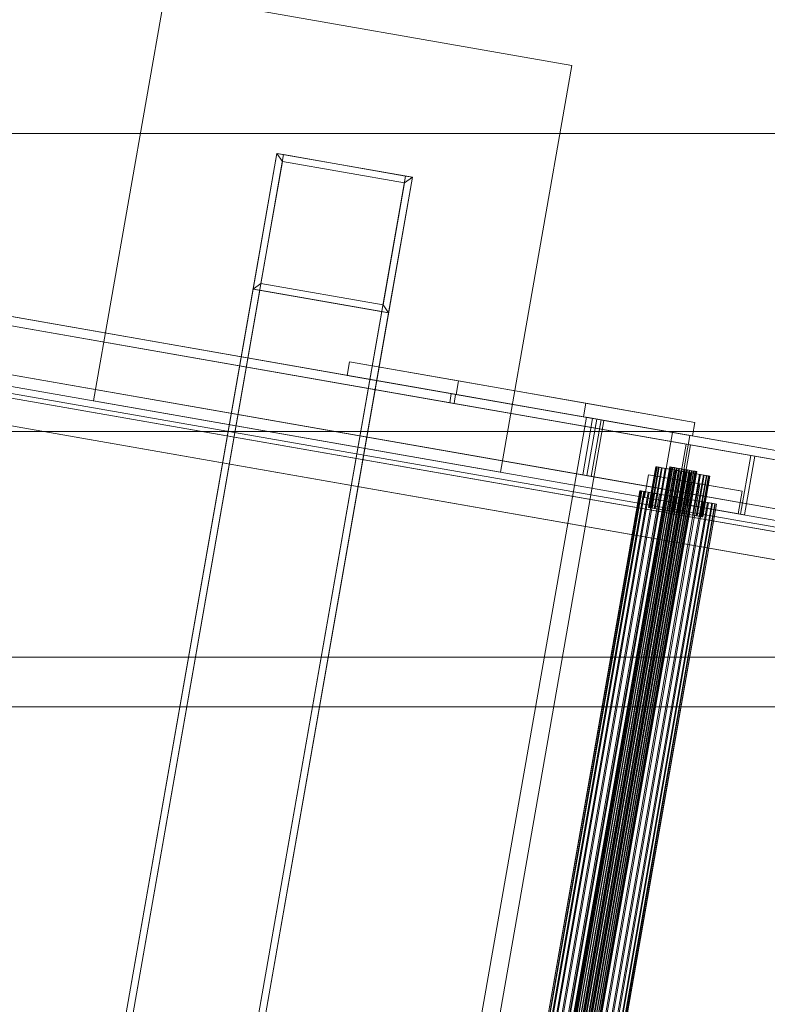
# Model space of a CAD drawing. Header units: millimetres. Extents: x -4395 to 65662, y -65530 to 6847.
# Tile 643 of 656: x 20639 to 20965, y -18380 to -17950. Entities that reach past the tile are written whole.
import ezdxf

# ---------------------------------------------------------------- set-up
doc = ezdxf.new("R2010")
doc.units = ezdxf.units.MM
doc.layers.add('superior_C02', color=7, linetype='Continuous', lineweight=0)
doc.layers.add('superior_C07', color=7, linetype='Continuous', lineweight=0)

msp = doc.modelspace()

# ---------------------------------------------------------------- linework, layer by layer
at = {"layer": 'superior_C02'}
for p, q in [((20117.046, -18000), (21053.003, -18000)), ((21054.781, -18000), (20118.824, -18000)), ((20117.046, -18130), (21053.003, -18130)), ((21054.781, -18130), (20118.824, -18130)), ((21032.6, -18228.298), (20096.643, -18228.298)), ((20098.422, -18228.298), (21034.379, -18228.298)), ((24634.01, -18250), (15575.415, -18250)), ((15576.913, -18250), (24635.508, -18250))]:
    msp.add_line(p, q, dxfattribs=at)
at = {"layer": 'superior_C07'}
for p, q in [((20671.061, -18116.57), (20702.144, -17939.274)), ((20702.144, -17939.274), (20879.44, -17970.357)), ((19912.211, -17953.073), (26602.846, -19126.05)), ((26604.684, -19126.372), (19914.049, -17953.396)), ((26602.155, -19129.99), (19911.52, -17957.013)), ((26644.814, -19133.408), (19954.179, -17960.431)), ((19953.488, -17964.371), (26644.123, -19137.348)), ((19955.098, -17960.592), (26645.733, -19133.569)), ((26647.571, -19133.891), (19956.936, -17960.915)), ((20879.44, -17970.357), (20848.357, -18147.653)), ((26598.529, -19150.675), (19907.894, -17977.698)), ((19909.732, -17978.02), (26600.367, -19150.997)), ((20071.353, -17980.974), (20826.927, -18113.438)), ((26641.416, -19158.193), (19950.781, -17985.217)), ((19952.619, -17985.539), (26643.254, -19158.516)), ((20826.236, -18117.378), (20070.662, -17984.914)), ((20132.927, -17991.769), (20888.5, -18124.233)), ((20890.338, -18124.555), (20134.765, -17992.091)), ((20132.236, -17995.708), (26504.587, -19112.885)), ((20134.074, -17996.031), (20889.648, -18128.495)), ((26506.425, -19113.207), (20134.074, -17996.031)), ((20004.474, -18004.783), (26564.051, -19154.783)), ((26564.97, -19154.944), (20005.393, -18004.944)), ((20036.027, -18010.314), (26595.604, -19160.314)), ((26596.523, -19160.475), (20036.946, -18010.475)), ((20750.881, -18008.733), (20647.272, -18599.72)), ((20650.227, -18600.238), (20753.836, -18009.251)), ((20750.881, -18008.733), (20740.52, -18067.832)), ((20809.98, -18019.094), (20750.881, -18008.733)), ((20753.318, -18012.206), (20750.881, -18008.733)), ((20753.836, -18009.251), (20750.881, -18008.733)), ((20753.836, -18009.251), (20807.025, -18018.576)), ((20093.977, -18015.398), (26541.218, -19145.703)), ((20753.318, -18012.206), (20743.993, -18065.395)), ((20806.507, -18021.531), (20753.318, -18012.206)), ((26540.7, -19148.658), (20093.459, -18018.353)), ((20104.181, -18020.232), (26551.422, -19150.538)), ((26551.94, -19147.583), (20104.699, -18017.277)), ((20884.183, -18148.857), (20128.61, -18016.393)), ((20130.448, -18016.715), (20886.021, -18149.179)), ((20807.025, -18018.576), (20703.416, -18609.563)), ((20706.371, -18610.081), (20809.98, -18019.094)), ((20799.619, -18078.193), (20809.98, -18019.094)), ((20809.98, -18019.094), (20806.507, -18021.531)), ((20809.98, -18019.094), (20807.025, -18018.576)), ((20100.637, -18021.641), (26529.156, -19148.665)), ((26530.075, -19148.826), (20101.556, -18021.803)), ((20797.182, -18074.72), (20806.507, -18021.531)), ((26497.162, -19155.239), (20124.811, -18038.062)), ((20126.649, -18038.385), (26499, -19155.561)), ((20743.993, -18065.395), (20740.52, -18067.832)), ((20743.993, -18065.395), (20797.182, -18074.72)), ((20740.52, -18067.832), (20657.633, -18540.621)), ((20660.588, -18541.139), (20743.475, -18068.35)), ((20740.52, -18067.832), (20799.619, -18078.193)), ((20743.475, -18068.35), (20740.52, -18067.832)), ((20743.475, -18068.35), (20796.664, -18077.675)), ((20797.182, -18074.72), (20799.619, -18078.193)), ((20796.664, -18077.675), (20713.777, -18550.464)), ((20716.731, -18550.982), (20799.619, -18078.193)), ((20799.619, -18078.193), (20796.664, -18077.675)), ((20781.566, -18105.486), (20782.602, -18099.576)), ((20782.602, -18099.576), (20885.577, -18117.629)), ((20782.602, -18099.576), (20830.085, -18107.9)), ((20884.541, -18123.539), (20781.566, -18105.486)), ((20781.566, -18105.486), (20829.049, -18113.81)), ((20830.085, -18107.9), (20829.049, -18113.81)), ((20933.059, -18125.953), (20830.085, -18107.9)), ((20826.927, -18113.438), (20826.236, -18117.378)), ((20890.338, -18124.555), (20826.927, -18113.438)), ((20828.108, -18117.706), (20828.799, -18113.766)), ((20828.799, -18113.766), (21950.282, -18310.38)), ((20828.799, -18113.766), (20892.211, -18124.883)), ((20829.049, -18113.81), (20932.023, -18131.863)), ((20848.357, -18147.653), (20671.061, -18116.57)), ((20826.236, -18117.378), (20889.648, -18128.495)), ((21949.591, -18314.32), (20828.108, -18117.706)), ((20828.108, -18117.706), (20891.52, -18128.823)), ((20885.577, -18117.629), (20884.541, -18123.539)), ((20933.059, -18125.953), (20885.577, -18117.629)), ((20884.541, -18123.539), (20932.023, -18131.863)), ((20813.284, -18537.452), (20885.811, -18123.761)), ((20893.469, -18125.104), (20820.943, -18538.795)), ((20888.5, -18124.233), (20884.183, -18148.857)), ((20885.811, -18123.761), (20923.256, -18130.326)), ((20885.811, -18123.761), (20893.469, -18125.104)), ((20886.021, -18149.179), (20890.338, -18124.555)), ((20886.056, -18149.185), (20890.373, -18124.561)), ((20892.211, -18124.883), (20887.894, -18149.508)), ((20890.338, -18124.555), (20888.5, -18124.233)), ((20889.648, -18128.495), (20890.338, -18124.555)), ((20890.373, -18124.561), (22011.856, -18321.175)), ((20890.373, -18124.561), (20892.211, -18124.883)), ((20892.211, -18124.883), (20891.52, -18128.823)), ((22013.694, -18321.497), (20892.211, -18124.883)), ((20930.914, -18131.669), (20893.469, -18125.104)), ((20932.023, -18131.863), (20933.059, -18125.953)), ((20923.256, -18130.326), (20850.729, -18544.017)), ((20858.388, -18545.359), (20930.914, -18131.669)), ((20891.52, -18128.823), (22013.003, -18325.437)), ((20930.914, -18131.669), (20923.256, -18130.326)), ((20924.828, -18161.059), (20929.318, -18135.45)), ((20931.156, -18135.772), (20926.666, -18161.381)), ((20929.318, -18135.45), (20957.402, -18140.373)), ((20929.318, -18135.45), (20931.156, -18135.772)), ((20959.24, -18140.696), (20931.156, -18135.772)), ((20957.402, -18140.373), (20952.912, -18165.983)), ((20954.75, -18166.305), (20959.24, -18140.696)), ((20959.24, -18140.696), (20957.402, -18140.373)), ((20922.089, -18145.35), (20854.743, -18529.491)), ((20922.114, -18145.355), (20854.768, -18529.496)), ((20922.29, -18145.386), (20854.944, -18529.527)), ((20855.019, -18529.54), (20922.365, -18145.399)), ((20922.71, -18145.459), (20855.364, -18529.6)), ((20922.832, -18145.48), (20855.485, -18529.622)), ((20923.333, -18145.568), (20855.987, -18529.71)), ((20923.496, -18145.597), (20856.15, -18529.738)), ((20924.134, -18145.709), (20856.788, -18529.85)), ((20924.333, -18145.744), (20856.987, -18529.885)), ((20925.083, -18145.875), (20857.737, -18530.016)), ((20925.31, -18145.915), (20857.964, -18530.056)), ((20926.144, -18146.061), (20858.798, -18530.202)), ((20926.39, -18146.104), (20859.043, -18530.245)), ((20927.275, -18146.259), (20859.929, -18530.401)), ((20927.53, -18146.304), (20860.184, -18530.445)), ((20928.433, -18146.462), (20861.087, -18530.604)), ((20928.689, -18146.507), (20861.343, -18530.648)), ((20929.574, -18146.662), (20862.228, -18530.804)), ((20929.82, -18146.706), (20862.474, -18530.847)), ((20930.654, -18146.852), (20863.308, -18530.993)), ((20930.88, -18146.891), (20863.534, -18531.033)), ((20931.631, -18147.023), (20864.285, -18531.164)), ((20931.829, -18147.058), (20864.483, -18531.199)), ((20932.468, -18147.17), (20865.121, -18531.311)), ((20932.631, -18147.198), (20865.284, -18531.34)), ((20933.132, -18147.286), (20865.786, -18531.427)), ((20933.253, -18147.307), (20865.907, -18531.449)), ((20933.599, -18147.368), (20866.252, -18531.509)), ((20933.673, -18147.381), (20866.327, -18531.522)), ((20933.849, -18147.412), (20866.503, -18531.553)), ((20933.874, -18147.416), (20866.528, -18531.558)), ((20884.183, -18148.857), (20886.021, -18149.179)), ((22007.539, -18345.8), (20886.056, -18149.185)), ((20886.056, -18149.185), (20887.894, -18149.508)), ((20911.095, -18158.652), (20912.821, -18148.802)), ((20912.821, -18148.802), (20935.289, -18152.741)), ((20912.821, -18148.802), (20931.202, -18152.024)), ((20916.024, -18145.302), (20912.916, -18163.032)), ((20916.074, -18145.311), (20912.966, -18163.041)), ((20916.426, -18145.373), (20913.318, -18163.102)), ((20913.467, -18163.128), (20916.576, -18145.399)), ((20917.266, -18145.52), (20914.158, -18163.25)), ((20917.509, -18145.562), (20914.4, -18163.292)), ((20918.512, -18145.738), (20915.403, -18163.468)), ((20918.837, -18145.795), (20915.729, -18163.525)), ((20916.074, -18145.311), (20916.024, -18145.302)), ((20916.024, -18145.302), (20916.426, -18145.373)), ((20916.576, -18145.399), (20916.074, -18145.311)), ((20916.426, -18145.373), (20917.266, -18145.52)), ((20917.509, -18145.562), (20916.576, -18145.399)), ((20920.114, -18146.019), (20917.006, -18163.749)), ((20917.266, -18145.52), (20918.512, -18145.738)), ((20920.511, -18146.089), (20917.403, -18163.818)), ((20918.837, -18145.795), (20917.509, -18145.562)), ((20918.512, -18145.738), (20920.114, -18146.019)), ((20920.511, -18146.089), (20918.837, -18145.795)), ((20922.012, -18146.352), (20918.904, -18164.082)), ((20922.465, -18146.431), (20919.357, -18164.161)), ((20920.114, -18146.019), (20922.012, -18146.352)), ((20922.465, -18146.431), (20920.511, -18146.089)), ((20924.133, -18146.724), (20921.025, -18164.453)), ((20924.625, -18146.81), (20921.516, -18164.54)), ((20922.012, -18146.352), (20924.133, -18146.724)), ((20922.114, -18145.355), (20922.089, -18145.35)), ((20922.089, -18145.35), (20922.29, -18145.386)), ((20922.365, -18145.399), (20922.114, -18145.355)), ((20922.29, -18145.386), (20922.71, -18145.459)), ((20922.832, -18145.48), (20922.365, -18145.399)), ((20924.625, -18146.81), (20922.465, -18146.431)), ((20922.71, -18145.459), (20923.333, -18145.568)), ((20923.496, -18145.597), (20922.832, -18145.48)), ((20926.395, -18147.12), (20923.287, -18164.85)), ((20923.333, -18145.568), (20924.134, -18145.709)), ((20924.333, -18145.744), (20923.496, -18145.597)), ((20926.906, -18147.21), (20923.798, -18164.94)), ((20924.133, -18146.724), (20926.395, -18147.12)), ((20924.134, -18145.709), (20925.083, -18145.875)), ((20925.31, -18145.915), (20924.333, -18145.744)), ((20926.906, -18147.21), (20924.625, -18146.81)), ((20925.083, -18145.875), (20926.144, -18146.061)), ((20926.39, -18146.104), (20925.31, -18145.915)), ((20928.712, -18147.527), (20925.604, -18165.256)), ((20929.223, -18147.616), (20926.115, -18165.346)), ((20926.144, -18146.061), (20927.275, -18146.259)), ((20927.53, -18146.304), (20926.39, -18146.104)), ((20926.395, -18147.12), (20928.712, -18147.527)), ((20929.223, -18147.616), (20926.906, -18147.21)), ((20927.275, -18146.259), (20928.433, -18146.462)), ((20928.689, -18146.507), (20927.53, -18146.304)), ((20930.994, -18147.927), (20927.885, -18165.656)), ((20931.485, -18148.013), (20928.377, -18165.742)), ((20928.433, -18146.462), (20929.574, -18146.662)), ((20929.82, -18146.706), (20928.689, -18146.507)), ((20928.712, -18147.527), (20930.994, -18147.927)), ((20931.485, -18148.013), (20929.223, -18147.616)), ((20929.574, -18146.662), (20930.654, -18146.852)), ((20930.88, -18146.891), (20929.82, -18146.706)), ((20933.153, -18148.305), (20930.045, -18166.035)), ((20933.606, -18148.385), (20930.498, -18166.114)), ((20930.654, -18146.852), (20931.631, -18147.023)), ((20931.829, -18147.058), (20930.88, -18146.891)), ((20930.994, -18147.927), (20933.153, -18148.305)), ((20933.606, -18148.385), (20931.485, -18148.013)), ((20931.631, -18147.023), (20932.468, -18147.17)), ((20932.631, -18147.198), (20931.829, -18147.058)), ((20935.107, -18148.648), (20931.999, -18166.377)), ((20935.504, -18148.717), (20932.396, -18166.447)), ((20932.468, -18147.17), (20933.132, -18147.286)), ((20933.253, -18147.307), (20932.631, -18147.198)), ((20933.132, -18147.286), (20933.599, -18147.368)), ((20933.153, -18148.305), (20935.107, -18148.648)), ((20933.673, -18147.381), (20933.253, -18147.307)), ((20933.599, -18147.368), (20933.849, -18147.412)), ((20935.504, -18148.717), (20933.606, -18148.385)), ((20933.874, -18147.416), (20933.673, -18147.381)), ((20936.781, -18148.941), (20933.673, -18166.671)), ((20933.849, -18147.412), (20933.874, -18147.416)), ((20937.107, -18148.998), (20933.998, -18166.728)), ((20938.11, -18149.174), (20935.001, -18166.904)), ((20935.107, -18148.648), (20936.781, -18148.941)), ((20938.352, -18149.217), (20935.244, -18166.946)), ((20937.107, -18148.998), (20935.504, -18148.717)), ((20939.043, -18149.338), (20935.934, -18167.067)), ((20936.781, -18148.941), (20938.11, -18149.174)), ((20938.352, -18149.217), (20937.107, -18148.998)), ((20938.11, -18149.174), (20939.043, -18149.338)), ((20939.192, -18149.364), (20938.352, -18149.217)), ((20939.043, -18149.338), (20939.544, -18149.426)), ((20887.894, -18149.508), (22009.377, -18346.122)), ((20931.202, -18152.024), (20929.475, -18161.874)), ((20953.669, -18155.963), (20931.202, -18152.024)), ((20935.289, -18152.741), (20933.562, -18162.59)), ((20953.669, -18155.963), (20935.289, -18152.741)), ((20939.192, -18149.364), (20936.084, -18167.093)), ((20939.544, -18149.426), (20936.436, -18167.155)), ((20939.594, -18149.434), (20936.486, -18167.164)), ((20939.594, -18149.434), (20939.192, -18149.364)), ((20939.544, -18149.426), (20939.594, -18149.434)), ((20909.128, -18155.769), (20846.098, -18515.285)), ((20909.199, -18155.781), (20846.17, -18515.298)), ((20909.698, -18155.868), (20846.669, -18515.385)), ((20846.88, -18515.422), (20909.909, -18155.906)), ((20910.888, -18156.077), (20847.859, -18515.594)), ((20911.231, -18156.137), (20848.202, -18515.654)), ((20912.652, -18156.386), (20849.623, -18515.903)), ((20913.113, -18156.467), (20850.084, -18515.984)), ((20914.922, -18156.784), (20851.893, -18516.301)), ((20915.484, -18156.883), (20852.455, -18516.4)), ((20917.611, -18157.256), (20854.582, -18516.773)), ((20918.253, -18157.368), (20855.224, -18516.885)), ((20920.616, -18157.783), (20857.586, -18517.299)), ((20921.312, -18157.905), (20858.283, -18517.421)), ((20909.199, -18155.781), (20909.128, -18155.769)), ((20909.128, -18155.769), (20909.698, -18155.868)), ((20909.909, -18155.906), (20909.199, -18155.781)), ((20909.698, -18155.868), (20910.888, -18156.077)), ((20911.231, -18156.137), (20909.909, -18155.906)), ((20910.888, -18156.077), (20912.652, -18156.386)), ((20913.113, -18156.467), (20911.231, -18156.137)), ((20912.652, -18156.386), (20914.922, -18156.784)), ((20915.484, -18156.883), (20913.113, -18156.467)), ((20914.922, -18156.784), (20917.611, -18157.256)), ((20918.253, -18157.368), (20915.484, -18156.883)), ((20917.611, -18157.256), (20920.616, -18157.783)), ((20921.312, -18157.905), (20918.253, -18157.368)), ((20920.616, -18157.783), (20923.82, -18158.344)), ((20924.544, -18158.471), (20921.312, -18157.905)), ((20951.942, -18165.813), (20953.669, -18155.963)), ((20923.82, -18158.344), (20860.791, -18517.861)), ((20924.544, -18158.471), (20861.515, -18517.988)), ((20927.102, -18158.92), (20864.073, -18518.437)), ((20927.826, -18159.047), (20864.797, -18518.563)), ((20930.335, -18159.486), (20867.306, -18519.003)), ((20931.031, -18159.609), (20868.002, -18519.125)), ((20933.394, -18160.023), (20870.365, -18519.54)), ((20934.036, -18160.135), (20871.007, -18519.652)), ((20936.162, -18160.508), (20873.133, -18520.025)), ((20936.725, -18160.607), (20873.696, -18520.124)), ((20938.533, -18160.924), (20875.504, -18520.441)), ((20938.995, -18161.005), (20875.966, -18520.522)), ((20940.416, -18161.254), (20877.387, -18520.771)), ((20940.759, -18161.314), (20877.73, -18520.831)), ((20941.737, -18161.486), (20878.708, -18521.002)), ((20941.949, -18161.523), (20878.92, -18521.039)), ((20942.448, -18161.61), (20879.419, -18521.127)), ((20942.519, -18161.623), (20879.49, -18521.139)), ((20933.562, -18162.59), (20911.095, -18158.652)), ((20911.095, -18158.652), (20929.475, -18161.874)), ((20923.82, -18158.344), (20927.102, -18158.92)), ((20927.826, -18159.047), (20924.544, -18158.471)), ((20952.912, -18165.983), (20924.828, -18161.059)), ((20924.828, -18161.059), (20926.666, -18161.381)), ((20926.666, -18161.381), (20954.75, -18166.305)), ((20927.102, -18158.92), (20930.335, -18159.486)), ((20931.031, -18159.609), (20927.826, -18159.047)), ((20929.475, -18161.874), (20951.942, -18165.813)), ((20930.335, -18159.486), (20933.394, -18160.023)), ((20934.036, -18160.135), (20931.031, -18159.609)), ((20933.394, -18160.023), (20936.162, -18160.508)), ((20936.725, -18160.607), (20934.036, -18160.135)), ((20936.162, -18160.508), (20938.533, -18160.924)), ((20938.995, -18161.005), (20936.725, -18160.607)), ((20938.533, -18160.924), (20940.416, -18161.254)), ((20940.759, -18161.314), (20938.995, -18161.005)), ((20940.416, -18161.254), (20941.737, -18161.486)), ((20941.949, -18161.523), (20940.759, -18161.314)), ((20941.737, -18161.486), (20942.448, -18161.61)), ((20942.519, -18161.623), (20941.949, -18161.523)), ((20942.448, -18161.61), (20942.519, -18161.623)), ((20913.318, -18163.102), (20912.916, -18163.032)), ((20912.916, -18163.032), (20912.966, -18163.041)), ((20912.966, -18163.041), (20913.467, -18163.128)), ((20914.158, -18163.25), (20913.318, -18163.102)), ((20913.467, -18163.128), (20914.4, -18163.292)), ((20915.403, -18163.468), (20914.158, -18163.25)), ((20914.4, -18163.292), (20915.729, -18163.525)), ((20917.006, -18163.749), (20915.403, -18163.468)), ((20915.729, -18163.525), (20917.403, -18163.818)), ((20918.904, -18164.082), (20917.006, -18163.749)), ((20917.403, -18163.818), (20919.357, -18164.161)), ((20921.025, -18164.453), (20918.904, -18164.082)), ((20919.357, -18164.161), (20921.516, -18164.54)), ((20923.287, -18164.85), (20921.025, -18164.453)), ((20921.516, -18164.54), (20923.798, -18164.94)), ((20925.604, -18165.256), (20923.287, -18164.85)), ((20923.798, -18164.94), (20926.115, -18165.346)), ((20927.885, -18165.656), (20925.604, -18165.256)), ((20926.115, -18165.346), (20928.377, -18165.742)), ((20930.045, -18166.035), (20927.885, -18165.656)), ((20928.377, -18165.742), (20930.498, -18166.114)), ((20931.999, -18166.377), (20930.045, -18166.035)), ((20930.498, -18166.114), (20932.396, -18166.447)), ((20933.673, -18166.671), (20931.999, -18166.377)), ((20932.396, -18166.447), (20933.998, -18166.728)), ((20933.562, -18162.59), (20951.942, -18165.813)), ((20952.912, -18165.983), (20954.75, -18166.305)), ((20935.001, -18166.904), (20933.673, -18166.671)), ((20933.998, -18166.728), (20935.244, -18166.946)), ((20935.934, -18167.067), (20935.001, -18166.904)), ((20935.244, -18166.946), (20936.084, -18167.093)), ((20936.436, -18167.155), (20935.934, -18167.067)), ((20936.084, -18167.093), (20936.486, -18167.164)), ((20936.486, -18167.164), (20936.436, -18167.155))]:
    msp.add_line(p, q, dxfattribs=at)

doc.saveas('drawing.dxf')
